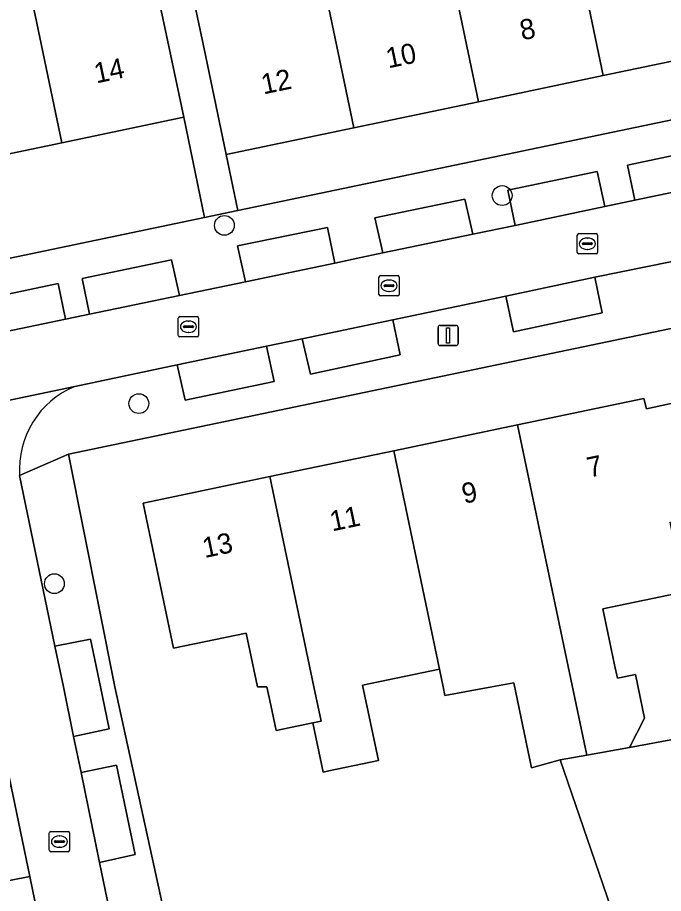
# Model space of a CAD drawing. Extents: x 162989 to 165008, y 383432 to 384338.
# Drawn here: x 163671.19 to 163703.1, y 383989.79 to 384033.07 of the extents above; entities that cross this region are included whole.
import ezdxf

# ---------------------------------------------------------------- set-up
doc = ezdxf.new("R2010")
doc.units = 0
for name, color, linetype in [('IMGEO_Boom', 7, 'Continuous'), ('IMGEO_Erf', 7, 'Continuous'), ('IMGEO_Kolk', 7, 'Continuous'), ('IMGEO_Lichtmast', 7, 'Continuous'), ('IMGEO_Pand', 7, 'Continuous'), ('IMGEO_Pand_nummerreeks', 7, 'Continuous'), ('IMGEO_Parkeervlak_open', 7, 'Continuous'), ('IMGEO_Rijbaan_lokaal_open', 7, 'Continuous'), ('IMGEO_Terreindeel_gesloten', 7, 'Continuous'), ('IMGEO_Voetpad_open', 7, 'Continuous')]:
    doc.layers.add(name, color=color, linetype=linetype)

msp = doc.modelspace()

# ---------------------------------------------------------------- linework, layer by layer
at = {"layer": 'IMGEO_Boom'}
for centre in [(163695.132, 384024.274), (163681.41, 384022.8), (163677.183, 384013.997), (163673.01, 384005.098)]:
    msp.add_circle(centre, 0.489, dxfattribs=at)
at = {"layer": 'IMGEO_Erf'}
msp.add_lwpolyline([(163706.93, 384044.176), (163706.123, 384048.044), (163709.04, 384048.653), (163709.142, 384048.674), (163711.933, 384049.257), (163713.759, 384040.514), (163716.977, 384041.186), (163718.471, 384034.03), (163712.451, 384032.773), (163706.301, 384031.489), (163700.127, 384030.199), (163693.965, 384028.912), (163687.803, 384027.626), (163681.493, 384026.308), (163682.073, 384023.531), (163722.834, 384032.047)], dxfattribs=at)
msp.add_lwpolyline([(163679.397, 384028.139), (163673.379, 384026.882), (163667.216, 384025.595), (163661.053, 384024.308), (163654.745, 384022.99), (163655.78, 384018.038), (163680.431, 384023.188)], close=True, dxfattribs=at)
at = {"layer": 'IMGEO_Kolk'}
for p, q in [((163698.843, 384021.468), (163698.843, 384022.32)), ((163698.918, 384022.394), (163699.77, 384022.394)), ((163699.331, 384022.174), (163699.356, 384022.174)), ((163699.844, 384022.32), (163699.844, 384021.468)), ((163699.102, 384021.888), (163699.102, 384021.9)), ((163699.54, 384021.851), (163699.142, 384021.851)), ((163699.145, 384021.937), (163699.543, 384021.937)), ((163699.354, 384021.614), (163699.329, 384021.614)), ((163699.586, 384021.9), (163699.586, 384021.888)), ((163699.77, 384021.394), (163698.918, 384021.394)), ((163689.118, 384020.318), (163689.97, 384020.318)), ((163689.043, 384019.392), (163689.043, 384020.244)), ((163689.345, 384019.861), (163689.743, 384019.861)), ((163689.531, 384020.098), (163689.556, 384020.098)), ((163690.044, 384020.244), (163690.044, 384019.392)), ((163689.302, 384019.812), (163689.302, 384019.824)), ((163689.74, 384019.775), (163689.342, 384019.775)), ((163689.554, 384019.538), (163689.529, 384019.538)), ((163689.786, 384019.824), (163689.786, 384019.812)), ((163689.97, 384019.318), (163689.118, 384019.318)), ((163679.133, 384017.365), (163679.133, 384018.217)), ((163679.208, 384018.291), (163680.06, 384018.291)), ((163680.134, 384018.217), (163680.134, 384017.365)), ((163679.392, 384017.785), (163679.392, 384017.797)), ((163679.83, 384017.748), (163679.432, 384017.748)), ((163679.435, 384017.834), (163679.833, 384017.834)), ((163679.621, 384018.071), (163679.646, 384018.071)), ((163679.876, 384017.797), (163679.876, 384017.785)), ((163680.06, 384017.291), (163679.208, 384017.291)), ((163679.644, 384017.511), (163679.619, 384017.511)), ((163672.76, 383991.93), (163672.76, 383992.782)), ((163672.835, 383992.856), (163673.687, 383992.856)), ((163673.248, 383992.636), (163673.273, 383992.636)), ((163673.761, 383992.782), (163673.761, 383991.93)), ((163673.019, 383992.35), (163673.019, 383992.362)), ((163673.457, 383992.313), (163673.059, 383992.313)), ((163673.062, 383992.399), (163673.46, 383992.399)), ((163673.503, 383992.362), (163673.503, 383992.35)), ((163673.687, 383991.856), (163672.835, 383991.856)), ((163673.271, 383992.076), (163673.246, 383992.076))]:
    msp.add_line(p, q, dxfattribs=at)
for points in [[(163698.843, 384021.468), (163698.843, 384022.32)], [(163698.918, 384022.394), (163699.77, 384022.394)], [(163699.844, 384022.32), (163699.844, 384021.468)], [(163699.77, 384021.394), (163698.918, 384021.394)], [(163689.118, 384020.318), (163689.97, 384020.318)], [(163689.043, 384019.392), (163689.043, 384020.244)], [(163690.044, 384020.244), (163690.044, 384019.392)], [(163689.97, 384019.318), (163689.118, 384019.318)], [(163679.133, 384017.365), (163679.133, 384018.217)], [(163679.208, 384018.291), (163680.06, 384018.291)], [(163680.134, 384018.217), (163680.134, 384017.365)], [(163680.06, 384017.291), (163679.208, 384017.291)], [(163672.76, 383991.93), (163672.76, 383992.782)], [(163672.835, 383992.856), (163673.687, 383992.856)], [(163673.761, 383992.782), (163673.761, 383991.93)], [(163673.687, 383991.856), (163672.835, 383991.856)]]:
    msp.add_lwpolyline(points, dxfattribs=at)
for centre, radius, start, end in [((163698.92, 384022.318), 0.0765, 91.552, 178.448), ((163698.92, 384022.318), 0.0765, 91.552, 178.448), ((163699.768, 384022.318), 0.0765, 1.552, 88.448), ((163699.768, 384022.318), 0.0765, 1.552, 88.448), ((163699.142, 384021.897), 0.0403, 85.8775, 175.7526), ((163699.139, 384021.887), 0.0366, 178.938, 274.7102), ((163699.543, 384021.894), 0.043, 264.8664, 352.4533), ((163699.547, 384021.899), 0.0386, 1.7309, 96.639), ((163698.92, 384021.47), 0.0765, 181.552, 268.448), ((163698.92, 384021.47), 0.0765, 181.552, 268.448), ((163699.768, 384021.47), 0.0765, 271.552, 358.448), ((163699.768, 384021.47), 0.0765, 271.552, 358.448), ((163689.12, 384020.242), 0.0765, 91.552, 178.448), ((163689.12, 384020.242), 0.0765, 91.552, 178.448), ((163689.968, 384020.242), 0.0765, 1.552, 88.448), ((163689.968, 384020.242), 0.0765, 1.552, 88.448), ((163689.342, 384019.821), 0.0403, 85.8775, 175.7526), ((163689.747, 384019.823), 0.0386, 1.7309, 96.639), ((163689.339, 384019.811), 0.0366, 178.938, 274.7102), ((163689.743, 384019.818), 0.043, 264.8664, 352.4533), ((163689.12, 384019.394), 0.0765, 181.552, 268.448), ((163689.12, 384019.394), 0.0765, 181.552, 268.448), ((163689.968, 384019.394), 0.0765, 271.552, 358.448), ((163689.968, 384019.394), 0.0765, 271.552, 358.448), ((163679.21, 384018.215), 0.0765, 91.552, 178.448), ((163679.21, 384018.215), 0.0765, 91.552, 178.448), ((163680.058, 384018.215), 0.0765, 1.552, 88.448), ((163680.058, 384018.215), 0.0765, 1.552, 88.448), ((163679.432, 384017.794), 0.0403, 85.8775, 175.7526), ((163679.429, 384017.784), 0.0366, 178.938, 274.7102), ((163679.833, 384017.791), 0.043, 264.8664, 352.4533), ((163679.837, 384017.796), 0.0386, 1.7309, 96.639), ((163679.21, 384017.367), 0.0765, 181.552, 268.448), ((163679.21, 384017.367), 0.0765, 181.552, 268.448), ((163680.058, 384017.367), 0.0765, 271.552, 358.448), ((163680.058, 384017.367), 0.0765, 271.552, 358.448), ((163672.837, 383992.78), 0.0765, 91.552, 178.448), ((163672.837, 383992.78), 0.0765, 91.552, 178.448), ((163673.685, 383992.78), 0.0765, 1.552, 88.448), ((163673.685, 383992.78), 0.0765, 1.552, 88.448), ((163673.059, 383992.359), 0.0403, 85.8775, 175.7526), ((163673.056, 383992.349), 0.0366, 178.938, 274.7102), ((163673.46, 383992.356), 0.043, 264.8664, 352.4533), ((163673.464, 383992.361), 0.0386, 1.7309, 96.639), ((163672.837, 383991.932), 0.0765, 181.552, 268.448), ((163672.837, 383991.932), 0.0765, 181.552, 268.448), ((163673.685, 383991.932), 0.0765, 271.552, 358.448), ((163673.685, 383991.932), 0.0765, 271.552, 358.448)]:
    msp.add_arc(centre, radius, start, end, dxfattribs=at)
for centre, major_axis, ratio, start_param, end_param in [((163699.33, 384021.894), (-0.387, 0.002), 0.722429, 4.712389, 7.853982), ((163699.355, 384021.894), (-0.39, 0.002), 0.717154, 1.570796, 4.712389), ((163689.53, 384019.818), (-0.387, 0.002), 0.722429, 4.712389, 7.853982), ((163689.555, 384019.818), (-0.39, 0.002), 0.717154, 1.570796, 4.712389), ((163679.62, 384017.791), (-0.387, 0.002), 0.722429, 4.712389, 7.853982), ((163679.645, 384017.791), (-0.39, 0.002), 0.717154, 1.570796, 4.712389), ((163673.247, 383992.356), (-0.387, 0.002), 0.722429, 4.712389, 7.853982), ((163673.272, 383992.356), (-0.39, 0.002), 0.717154, 1.570796, 4.712389)]:
    msp.add_ellipse(centre, major_axis=major_axis, ratio=ratio, start_param=start_param, end_param=end_param, dxfattribs=at)
at = {"layer": 'IMGEO_Lichtmast'}
for p, q in [((163691.967, 384016.962), (163691.967, 384017.762)), ((163691.967, 384017.762), (163691.967, 384016.962)), ((163692.067, 384017.862), (163692.857, 384017.862)), ((163692.857, 384017.862), (163692.067, 384017.862)), ((163692.957, 384017.762), (163692.957, 384016.962)), ((163692.957, 384016.962), (163692.957, 384017.762)), ((163692.857, 384016.862), (163692.067, 384016.862)), ((163692.067, 384016.862), (163692.857, 384016.862))]:
    msp.add_line(p, q, dxfattribs=at)
msp.add_lwpolyline([(163692.387, 384017.737), (163692.537, 384017.737), (163692.537, 384016.987), (163692.387, 384016.987), (163692.387, 384017.737)], dxfattribs=at)
for centre, start, end in [((163692.067, 384017.762), 90, 180), ((163692.067, 384017.762), 90, 180), ((163692.857, 384017.762), 0, 90), ((163692.857, 384017.762), 360, 90), ((163692.067, 384016.962), 180, 270), ((163692.067, 384016.962), 180, 270), ((163692.857, 384016.962), 270, 0), ((163692.857, 384016.962), 270, 0)]:
    msp.add_arc(centre, 0.1, start, end, dxfattribs=at)
at = {"layer": 'IMGEO_Pand'}
for points in [[(163704.773, 384038.75), (163701.143, 384037.992), (163700.103, 384042.964), (163697.572, 384042.435), (163700.127, 384030.199), (163706.301, 384031.489)], [(163691.917, 384038.662), (163687.994, 384037.843), (163687.477, 384040.316), (163687.035, 384042.43), (163684.81, 384041.966), (163685.084, 384040.652), (163685.251, 384039.851), (163687.803, 384027.626), (163693.965, 384028.912)], [(163697.572, 384042.435), (163695.013, 384041.901), (163695.532, 384039.417), (163691.917, 384038.662), (163693.965, 384028.912), (163700.127, 384030.199)], [(163685.251, 384039.851), (163685.084, 384040.652), (163682.234, 384040.058), (163683.427, 384034.342), (163679.966, 384033.619), (163680.471, 384031.203), (163681.493, 384026.308), (163687.803, 384027.626)], [(163677.864, 384035.342), (163673.082, 384034.344), (163672.653, 384036.397), (163673.651, 384036.605), (163673.039, 384039.54), (163672.878, 384039.506), (163670.835, 384039.08), (163670.973, 384038.4), (163673.379, 384026.882), (163679.397, 384028.139), (163678.375, 384033.034)], [(163670.973, 384038.4), (163670.835, 384039.08), (163668.218, 384038.533), (163668.826, 384035.619), (163669.255, 384033.564), (163665.706, 384032.822), (163665.736, 384032.681), (163667.216, 384025.595), (163673.379, 384026.882)], [(163703.434, 384008.139), (163707.217, 384008.926), (163707.064, 384009.666), (163706.048, 384014.561), (163702.256, 384013.731), (163702.124, 384014.248), (163695.897, 384012.947), (163698.459, 384000.693), (163699.309, 383996.628), (163701.43, 383997.012), (163702.167, 383998.45), (163701.714, 384000.612), (163700.826, 384000.426), (163700.686, 384001.095), (163700.108, 384003.857), (163704.139, 384004.698), (163703.716, 384006.728)], [(163695.897, 384012.947), (163689.776, 384011.667), (163692.033, 384000.876), (163692.216, 384000), (163692.304, 383999.582), (163694.62, 384000), (163695.706, 384000.196), (163696.584, 383995.995), (163698.002, 383996.392), (163699.309, 383996.628), (163698.459, 384000.693)], [(163689.776, 384011.667), (163683.656, 384010.388), (163685.827, 384000), (163686.182, 383998.304), (163685.774, 383998.218), (163686.282, 383995.791), (163686.566, 383995.85), (163689.018, 383996.363), (163688.225, 384000.08), (163692.033, 384000.876)], [(163683.656, 384010.388), (163677.392, 384009.079), (163678.481, 384003.872), (163678.892, 384001.905), (163682.485, 384002.657), (163683.041, 384000), (163683.512, 384000), (163683.701, 383999.098), (163683.964, 383997.839), (163685.774, 383998.218), (163686.182, 383998.304), (163685.827, 384000)], [(163703.909, 383997.461), (163701.43, 383997.012), (163699.309, 383996.628), (163698.002, 383996.392), (163700.685, 383988.577), (163701.884, 383987.16), (163725.748, 383958.959), (163732.007, 383964.256)]]:
    msp.add_lwpolyline(points, close=True, dxfattribs=at)
at = {"layer": 'IMGEO_Parkeervlak_open'}
for points in [[(163701.684, 384024.041), (163706.115, 384024.968), (163705.754, 384026.709), (163701.327, 384025.782)], [(163695.77, 384022.802), (163700.199, 384023.73), (163699.83, 384025.467), (163695.405, 384024.536)], [(163689.242, 384021.436), (163693.686, 384022.366), (163693.284, 384024.09), (163688.843, 384023.18)], [(163682.444, 384020.019), (163686.867, 384020.94), (163686.509, 384022.702), (163682.058, 384021.787)], [(163674.744, 384018.416), (163679.189, 384019.341), (163678.789, 384021.106), (163674.38, 384020.174)], [(163669.132, 384017.247), (163673.56, 384018.169), (163673.194, 384019.929), (163668.757, 384018.997)], [(163695.313, 384019.295), (163695.688, 384017.548), (163700.081, 384018.487), (163699.716, 384020.235)], [(163689.73, 384018.142), (163685.252, 384017.201), (163685.662, 384015.457), (163690.089, 384016.411)], [(163679.079, 384015.907), (163679.471, 384014.171), (163683.873, 384015.095), (163683.489, 384016.831)], [(163673.959, 383997.551), (163675.715, 383997.927), (163675.287, 384000), (163674.799, 384002.359), (163673.037, 384002.004), (163673.452, 384000)], [(163674.326, 383995.772), (163675.245, 383991.331), (163677.009, 383991.723), (163676.084, 383996.14)], [(163671.79, 383990.634), (163670.871, 383995.074), (163669.11, 383994.717), (163670.02, 383990.28)]]:
    msp.add_lwpolyline(points, close=True, dxfattribs=at)
at = {"layer": 'IMGEO_Rijbaan_lokaal_open'}
for points in [[(163679.079, 384015.907), (163683.489, 384016.831), (163685.252, 384017.201), (163689.73, 384018.142), (163695.313, 384019.295), (163699.716, 384020.235), (163704.757, 384021.267), (163713.639, 384023.119), (163715.408, 384023.487), (163719.816, 384024.406), (163723.801, 384025.237)], [(163706.115, 384024.968), (163701.684, 384024.041), (163700.199, 384023.73), (163695.77, 384022.802), (163693.686, 384022.366), (163689.242, 384021.436), (163688.144, 384021.206), (163686.867, 384020.94), (163682.444, 384020.019), (163679.189, 384019.341), (163674.744, 384018.416), (163673.56, 384018.169), (163669.132, 384017.247), (163666.913, 384016.785), (163666.764, 384016.754), (163662.318, 384015.826), (163660.847, 384015.519), (163656.4, 384014.59), (163653.1, 384013.901)], [(163654.021, 384010.654), (163655.822, 384011.03), (163660.237, 384011.954), (163662.601, 384012.448), (163674.017, 384014.845), (163679.079, 384015.907)], [(163674.017, 384014.845), (163662.601, 384012.448)], [(163682.756, 383955.016), (163682.406, 383956.709), (163681.49, 383961.136), (163681.243, 383962.33), (163680.324, 383966.774), (163679.775, 383969.429), (163678.855, 383973.878), (163678.612, 383975.053), (163677.694, 383979.491), (163675.245, 383991.331), (163674.326, 383995.772), (163673.959, 383997.551), (163673.452, 384000), (163673.037, 384002.004), (163671.293, 384010.439)], [(163667.83, 384009.769), (163669.585, 384001.291), (163669.852, 384000), (163670.508, 383996.831), (163670.871, 383995.074), (163671.79, 383990.634), (163673.995, 383979.982), (163674.916, 383975.532), (163675.773, 383971.383), (163676.693, 383966.931), (163676.938, 383965.761), (163677.855, 383961.311), (163678.534, 383958.049), (163679.446, 383953.639), (163679.88, 383951.543)]]:
    msp.add_lwpolyline(points, dxfattribs=at)
msp.add_arc((163675.718, 384010.749), 4.435, 112.5457, 184.0016, dxfattribs=at)
at = {"layer": 'IMGEO_Terreindeel_gesloten'}
for points in [[(163724.556, 384022.107), (163673.714, 384011.504), (163675.998, 384000), (163679.774, 383982.752)], [(163700.685, 383988.577), (163698.002, 383996.392), (163696.584, 383995.995), (163695.706, 384000.196), (163694.62, 384000), (163692.304, 383999.582), (163692.216, 384000), (163692.033, 384000.876), (163688.225, 384000.08), (163689.018, 383996.363), (163686.566, 383995.85), (163686.282, 383995.791), (163685.774, 383998.218), (163683.964, 383997.839), (163683.701, 383999.098), (163683.512, 384000), (163683.041, 384000), (163682.485, 384002.657), (163678.892, 384001.905), (163678.481, 384003.872), (163677.392, 384009.079), (163683.656, 384010.388), (163689.776, 384011.667), (163695.897, 384012.947), (163702.124, 384014.248), (163702.256, 384013.731), (163706.048, 384014.561)], [(163704.139, 384004.698), (163700.108, 384003.857), (163700.686, 384001.095), (163700.826, 384000.426), (163701.714, 384000.612), (163702.167, 383998.45), (163701.43, 383997.012), (163703.909, 383997.461)]]:
    msp.add_lwpolyline(points, dxfattribs=at)
at = {"layer": 'IMGEO_Voetpad_open'}
for points in [[(163677.864, 384035.342), (163678.375, 384033.034), (163679.397, 384028.139), (163680.431, 384023.188), (163682.073, 384023.531), (163681.493, 384026.308), (163680.471, 384031.203), (163679.966, 384033.619)], [(163722.834, 384032.047), (163682.073, 384023.531), (163680.431, 384023.188), (163655.78, 384018.038), (163654.196, 384017.707)], [(163668.757, 384018.997), (163673.194, 384019.929), (163673.56, 384018.169), (163674.744, 384018.416), (163674.38, 384020.174), (163678.789, 384021.106), (163679.189, 384019.341), (163682.444, 384020.019), (163682.058, 384021.787), (163686.509, 384022.702), (163686.867, 384020.94), (163688.144, 384021.206), (163689.242, 384021.436), (163688.843, 384023.18), (163693.284, 384024.09), (163693.686, 384022.366), (163695.77, 384022.802), (163695.405, 384024.536), (163699.83, 384025.467), (163700.199, 384023.73), (163701.684, 384024.041), (163701.327, 384025.782), (163705.754, 384026.709)], [(163723.801, 384025.237), (163719.816, 384024.406), (163720.198, 384022.678), (163715.769, 384021.753), (163715.408, 384023.487), (163713.639, 384023.119), (163713.995, 384021.406), (163705.118, 384019.52), (163704.757, 384021.267), (163699.716, 384020.235), (163700.081, 384018.487), (163695.688, 384017.548), (163695.313, 384019.295), (163689.73, 384018.142), (163690.089, 384016.411), (163685.662, 384015.457), (163685.252, 384017.201)], [(163671.293, 384010.439), (163673.714, 384011.504), (163724.556, 384022.107)], [(163685.252, 384017.201), (163683.489, 384016.831), (163683.873, 384015.095), (163679.471, 384014.171), (163679.079, 384015.907), (163674.017, 384014.845)], [(163679.774, 383982.752), (163675.998, 384000), (163673.714, 384011.504), (163671.293, 384010.439), (163673.037, 384002.004), (163674.799, 384002.359), (163675.287, 384000), (163675.715, 383997.927), (163673.959, 383997.551), (163674.326, 383995.772), (163676.084, 383996.14), (163677.009, 383991.723), (163675.245, 383991.331), (163677.694, 383979.491)], [(163671.79, 383990.634), (163670.02, 383990.28), (163669.11, 383994.717), (163670.871, 383995.074), (163670.508, 383996.831), (163668.746, 383996.489), (163668.003, 384000), (163667.806, 384000.931), (163669.585, 384001.291), (163667.83, 384009.769), (163664.838, 384009.691), (163665.922, 384004.457), (163666.955, 383999.493), (163669.94, 383985.593), (163670.986, 383980.857), (163671.32, 383979.343), (163672.636, 383973.04), (163673.928, 383966.857), (163675.239, 383960.58), (163676.49, 383954.588), (163677.26, 383950.901), (163676.227, 383947.087)], [(163679.88, 383951.543), (163679.446, 383953.639), (163677.719, 383953.253), (163676.761, 383957.728), (163678.534, 383958.049), (163677.855, 383961.311), (163676.086, 383960.979), (163675.169, 383965.423), (163676.938, 383965.761), (163676.693, 383966.931), (163674.904, 383966.6), (163673.988, 383971.033), (163675.773, 383971.383), (163674.916, 383975.532), (163673.129, 383975.176), (163672.196, 383979.597), (163673.995, 383979.982), (163671.79, 383990.634)]]:
    msp.add_lwpolyline(points, dxfattribs=at)
msp.add_arc((163675.718, 384010.749), 4.435, 112.5457, 184.0016, dxfattribs=at)

# ---------------------------------------------------------------- texts
at = {"layer": 'IMGEO_Pand_nummerreeks'}
for s, rotation, p in [('8', 11.7954, (163696.12, 384031.937)), ('10', 11.7972, (163689.507, 384030.555)), ('14', 11.7972, (163675.082, 384029.811)), ('12', 11.7972, (163683.338, 384029.267)), ('7', 11.8029, (163699.434, 384010.334)), ('9', 11.8029, (163693.251, 384009.042)), ('11', 11.8029, (163686.73, 384007.679)), ('13', 11.8029, (163680.436, 384006.363))]:
    msp.add_text(s, height=1, rotation=rotation, dxfattribs=at).set_placement(p)

doc.saveas('drawing.dxf')
